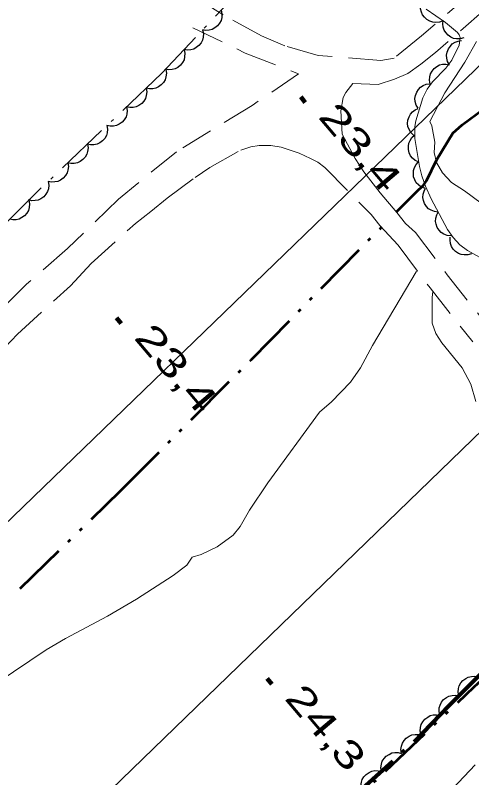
# Model space of a CAD drawing. Extents: x 386081 to 389416, y 5130568 to 5134082.
# Drawn here: x 387747.5 to 387798.1, y 5131418.1 to 5131502.7 of the extents above; entities that cross this region are included whole.
import ezdxf

# ---------------------------------------------------------------- set-up
doc = ezdxf.new("R2010")
doc.units = 0
doc.header["$LTSCALE"] = 1.2
for name, pattern in [('DASH_DOUBLE_DOT', [9.2, 5, -1.2, 0.3, -1.2, 0.3, -1.2]), ('DOT_DASHED', [7.7, 5, -1.2, 0.3, -1.2]), ('MEDIUM_DASHED', [4.5, 3, -1.5])]:
    doc.linetypes.add(name, pattern=pattern)
for name, color, linetype, lineweight in [('19', 7, 'Continuous', 13), ('2', 7, 'Continuous', 13), ('3', 7, 'Continuous', 140), ('36', 7, 'Continuous', 13), ('4', 7, 'DASH_DOUBLE_DOT', 53), ('44', 7, 'Continuous', 25)]:
    doc.layers.add(name, color=color, linetype=linetype, lineweight=lineweight)

msp = doc.modelspace()

# ---------------------------------------------------------------- linework, layer by layer
at = {"layer": '19', "linetype": 'MEDIUM_DASHED'}
for points in [[(387891.17, 5131584.8), (387871.53, 5131565.65), (387843.36, 5131537.66), (387838.03, 5131532.12), (387834.66, 5131529), (387826.8, 5131524.2), (387820.42, 5131520.69), (387810.88, 5131515.18), (387806.06, 5131511.73), (387802.25, 5131508.72), (387792.56, 5131500.37), (387789.5, 5131497.9), (387788.02, 5131497.63), (387781.1, 5131498.19), (387777.39, 5131499.25), (387774.79, 5131500.38), (387770.54, 5131502.69), (387768.39, 5131504.09)], [(387803.64, 5131506.87), (387794.1, 5131498.53), (387792.48, 5131497.22), (387791.03, 5131496.18), (387789.54, 5131495.55), (387787.75, 5131494.98), (387784.92, 5131495.09), (387784.17, 5131494.07), (387783.86, 5131493.52), (387783.6, 5131492.07), (387783.75, 5131489.45), (387785.18, 5131486.75), (387786.14, 5131485.28), (387787.95, 5131482.94), (387789.82, 5131480.79), (387790.78, 5131479.56), (387791.88, 5131478.55), (387795.4, 5131473.87), (387799.98, 5131468.05)], [(387767.18, 5131501.26), (387773.01, 5131498.47), (387778.91, 5131496.16), (387773.75, 5131492.65), (387765.37, 5131487.52), (387758.94, 5131482.24), (387753.31, 5131476.77), (387748.74, 5131472.81), (387742, 5131466.14), (387739.04, 5131463.38), (387736.82, 5131461.46), (387733.23, 5131457.86), (387731.56, 5131456.36), (387722.08, 5131446.83), (387716.52, 5131440.82), (387705.78, 5131430.39), (387701.56, 5131426.6), (387699.09, 5131424.2), (387693.91, 5131419.41), (387689.35, 5131414.74)], [(387745.59, 5131465.06), (387747.75, 5131467.29), (387753.62, 5131472.63), (387755.91, 5131475.1), (387760.82, 5131479.55), (387762.55, 5131480.87), (387764.34, 5131482.37), (387767.43, 5131484.65), (387769.09, 5131485.78), (387772.51, 5131487.7), (387773.61, 5131488.05), (387774.53, 5131488.22), (387775.84, 5131488.22), (387777, 5131488.02), (387778.97, 5131487.34), (387780.25, 5131486.77), (387781.04, 5131486.34), (387781.83, 5131485.78), (387786.96, 5131480.55), (387787.92, 5131479.32), (387789.94, 5131477.13), (387793.49, 5131472.41), (387798.22, 5131466.41)], [(387798.51, 5131419.49), (387792.91, 5131413.57)]]:
    msp.add_lwpolyline(points, dxfattribs=at)
at = {"layer": '2'}
for points in [[(387798.64, 5131499.76), (387797.35, 5131497.44), (387795.13, 5131494.05), (387793.48, 5131490.88), (387793.68, 5131490.4), (387794.03, 5131488.59), (387793.95, 5131487.44), (387794.22, 5131486.32), (387794.87, 5131485.16), (387795.88, 5131484.09), (387797.31, 5131483.17), (387802.02, 5131479.69)], [(387733.29, 5131417.89), (387739.83, 5131423.64), (387743.41, 5131426.99), (387745.44, 5131428.6), (387750.92, 5131432.24), (387753.07, 5131433.49), (387757.74, 5131435.98), (387760.94, 5131437.88), (387765, 5131440.5), (387766.54, 5131441.64), (387767.12, 5131442.53), (387768.11, 5131442.82), (387769.89, 5131443.69), (387771.65, 5131444.96), (387772.45, 5131445.94), (387773.47, 5131447.76), (387775.52, 5131450.78), (387781.23, 5131458.62), (387782.58, 5131459.76), (387784.66, 5131461.94), (387785.78, 5131463.55), (387787.12, 5131466), (387791.94, 5131474.18), (387792.11, 5131474.25)], [(387793.8, 5131472.02), (387793.72, 5131471.34), (387793.72, 5131468.48), (387794.13, 5131467.33), (387794.81, 5131466.32), (387797.05, 5131463.54), (387798.01, 5131461.74), (387798.58, 5131459.8)]]:
    msp.add_lwpolyline(points, dxfattribs=at)
at = {"layer": '3'}
for p, q in [((387779.15, 5131493.59), (387779.66, 5131492.98)), ((387758.73, 5131469.07), (387759.24, 5131468.46)), ((387775.43, 5131429.05), (387775.94, 5131428.44))]:
    msp.add_line(p, q, dxfattribs=at)
at = {"layer": '36', "lineweight": 25}
for points in [[(387556.24, 5131263.48), (387630.23, 5131333.84), (387913.32, 5131607.74), (388190.17, 5131875.78), (388476.11, 5132152.28), (388734, 5132401.95), (388752.8, 5132419.88)], [(388771.01, 5132397.91), (388761.9, 5132388.83), (388496, 5132131.53), (388210.06, 5131855.46), (387933.77, 5131587.05), (387650.79, 5131312.73), (387574.6, 5131241.62)]]:
    msp.add_lwpolyline(points, dxfattribs=at)
at = {"layer": '4'}
for points in [[(387789.78, 5131480.84), (387791.94, 5131483.03), (387792.77, 5131483.79), (387793.09, 5131484.29), (387794.24, 5131486.65), (387796.03, 5131489.57), (387797.04, 5131490.5), (387799.46, 5131492.29), (387805.59, 5131496.4), (387806.62, 5131496.69), (387810.13, 5131497.3), (387812.53, 5131497.36), (387813.98, 5131497.03), (387816.12, 5131496.13), (387817.85, 5131495.76), (387818.67, 5131496.05), (387821.84, 5131497.9)], [(387748.05, 5131439.05), (387759.21, 5131449.93), (387773.69, 5131464.48), (387788.1, 5131479.13)], [(387763.5, 5131395.79), (387780.56, 5131411.18), (387798.38, 5131428.13), (387813.36, 5131441.88), (387819.18, 5131446.93), (387823.08, 5131450.73), (387825.56, 5131455.34), (387826.49, 5131458.07)]]:
    msp.add_lwpolyline(points, dxfattribs=at)
at = {"layer": '44', "linetype": 'DOT_DASHED', "lineweight": 13}
for points in [[(387773.8, 5131506.92), (387763.77, 5131496.24), (387749.77, 5131482.91), (387739.1, 5131472.26)], [(387800.26, 5131475.08), (387797.64, 5131476.55), (387796.81, 5131477.2), (387796.07, 5131478), (387795.43, 5131478.9), (387793.62, 5131482.3), (387792.99, 5131483.68), (387792.57, 5131484.84), (387792.31, 5131485.88), (387791.81, 5131488.97), (387791.82, 5131490.3), (387791.93, 5131490.93), (387792.71, 5131493.5), (387793.16, 5131494.46), (387793.75, 5131495.28), (387795.23, 5131496.79), (387795.9, 5131497.66), (387796.72, 5131499.34), (387796.83, 5131500.18), (387796.72, 5131500.5), (387796.52, 5131500.76), (387795.2, 5131501.86), (387793.07, 5131503.32)]]:
    msp.add_lwpolyline(points, dxfattribs=at)
at = {"layer": '44'}
for points in [[(387794.93, 5131502.05), (387794.54, 5131501.89), (387794.13, 5131501.86), (387793.8, 5131501.88), (387793.47, 5131502), (387793.15, 5131502.18), (387792.87, 5131502.45), (387792.66, 5131502.7), (387792.53, 5131503.02), (387792.45, 5131503.38), (387792.45, 5131503.74)], [(387770.33, 5131503.22), (387770.42, 5131502.82), (387770.39, 5131502.41), (387770.32, 5131502.09), (387770.16, 5131501.78), (387769.93, 5131501.49), (387769.62, 5131501.26), (387769.34, 5131501.09), (387769, 5131501.01), (387768.63, 5131500.98), (387768.27, 5131501.04)], [(387797.25, 5131500.15), (387796.85, 5131500.04), (387796.44, 5131500.04), (387796.11, 5131500.09), (387795.8, 5131500.24), (387795.49, 5131500.45), (387795.24, 5131500.74), (387795.06, 5131501.01), (387794.96, 5131501.35), (387794.91, 5131501.71), (387794.94, 5131502.07)], [(387768.27, 5131501.04), (387768.37, 5131500.63), (387768.34, 5131500.22), (387768.27, 5131499.9), (387768.1, 5131499.59), (387767.87, 5131499.3), (387767.57, 5131499.07), (387767.29, 5131498.9), (387766.95, 5131498.82), (387766.58, 5131498.79), (387766.22, 5131498.85)], [(387795.65, 5131497.15), (387795.44, 5131497.51), (387795.35, 5131497.91), (387795.32, 5131498.24), (387795.39, 5131498.58), (387795.52, 5131498.93), (387795.75, 5131499.24), (387795.96, 5131499.48), (387796.27, 5131499.66), (387796.61, 5131499.8), (387796.97, 5131499.85)], [(387766.22, 5131498.85), (387766.31, 5131498.44), (387766.28, 5131498.04), (387766.22, 5131497.71), (387766.05, 5131497.4), (387765.82, 5131497.11), (387765.51, 5131496.88), (387765.24, 5131496.71), (387764.89, 5131496.63), (387764.52, 5131496.61), (387764.17, 5131496.66)], [(387793.5, 5131495.03), (387793.42, 5131495.44), (387793.46, 5131495.84), (387793.53, 5131496.16), (387793.71, 5131496.47), (387793.94, 5131496.75), (387794.25, 5131496.98), (387794.53, 5131497.14), (387794.88, 5131497.22), (387795.25, 5131497.23), (387795.6, 5131497.17)], [(387764.19, 5131496.64), (387764.26, 5131496.23), (387764.21, 5131495.82), (387764.12, 5131495.51), (387763.94, 5131495.21), (387763.69, 5131494.93), (387763.37, 5131494.71), (387763.09, 5131494.56), (387762.74, 5131494.5), (387762.37, 5131494.49), (387762.02, 5131494.57)], [(387792.17, 5131492.34), (387791.95, 5131492.7), (387791.85, 5131493.09), (387791.82, 5131493.42), (387791.88, 5131493.77), (387792.01, 5131494.11), (387792.23, 5131494.43), (387792.44, 5131494.67), (387792.74, 5131494.86), (387793.08, 5131495), (387793.44, 5131495.05)], [(387762.02, 5131494.57), (387762.09, 5131494.16), (387762.03, 5131493.76), (387761.95, 5131493.44), (387761.76, 5131493.14), (387761.52, 5131492.86), (387761.2, 5131492.65), (387760.91, 5131492.49), (387760.57, 5131492.43), (387760.2, 5131492.43), (387759.84, 5131492.5)], [(387759.84, 5131492.5), (387759.91, 5131492.09), (387759.86, 5131491.69), (387759.78, 5131491.37), (387759.59, 5131491.07), (387759.35, 5131490.79), (387759.03, 5131490.58), (387758.74, 5131490.42), (387758.39, 5131490.36), (387758.02, 5131490.36), (387757.67, 5131490.43)], [(387791.66, 5131489.36), (387791.35, 5131489.65), (387791.16, 5131490), (387791.04, 5131490.31), (387791.01, 5131490.66), (387791.04, 5131491.03), (387791.17, 5131491.39), (387791.31, 5131491.68), (387791.55, 5131491.94), (387791.84, 5131492.16), (387792.17, 5131492.31)], [(387757.67, 5131490.43), (387757.74, 5131490.02), (387757.69, 5131489.62), (387757.6, 5131489.3), (387757.42, 5131489), (387757.17, 5131488.72), (387756.86, 5131488.51), (387756.57, 5131488.36), (387756.22, 5131488.29), (387755.85, 5131488.29), (387755.5, 5131488.37)], [(387792.23, 5131486.38), (387791.85, 5131486.55), (387791.55, 5131486.82), (387791.33, 5131487.07), (387791.19, 5131487.39), (387791.1, 5131487.75), (387791.1, 5131488.14), (387791.14, 5131488.46), (387791.28, 5131488.78), (387791.49, 5131489.09), (387791.75, 5131489.34)], [(387755.5, 5131488.37), (387755.57, 5131487.95), (387755.52, 5131487.55), (387755.43, 5131487.23), (387755.25, 5131486.93), (387755, 5131486.65), (387754.68, 5131486.44), (387754.4, 5131486.29), (387754.05, 5131486.22), (387753.68, 5131486.22), (387753.33, 5131486.3)], [(387753.33, 5131486.3), (387753.4, 5131485.88), (387753.34, 5131485.48), (387753.26, 5131485.16), (387753.07, 5131484.86), (387752.83, 5131484.59), (387752.51, 5131484.37), (387752.22, 5131484.22), (387751.88, 5131484.16), (387751.51, 5131484.15), (387751.15, 5131484.23)], [(387792.92, 5131483.46), (387792.52, 5131483.6), (387792.2, 5131483.84), (387791.96, 5131484.08), (387791.79, 5131484.38), (387791.67, 5131484.73), (387791.64, 5131485.12), (387791.65, 5131485.44), (387791.77, 5131485.77), (387791.95, 5131486.1), (387792.19, 5131486.37)], [(387751.15, 5131484.23), (387751.22, 5131483.82), (387751.17, 5131483.41), (387751.09, 5131483.09), (387750.9, 5131482.79), (387750.66, 5131482.52), (387750.34, 5131482.3), (387750.05, 5131482.15), (387749.7, 5131482.09), (387749.33, 5131482.08), (387748.98, 5131482.16)], [(387794.41, 5131480.82), (387793.99, 5131480.87), (387793.62, 5131481.02), (387793.33, 5131481.19), (387793.09, 5131481.45), (387792.89, 5131481.76), (387792.77, 5131482.12), (387792.7, 5131482.44), (387792.73, 5131482.79), (387792.83, 5131483.15), (387793, 5131483.47)], [(387749, 5131482.14), (387749.08, 5131481.73), (387749.04, 5131481.33), (387748.96, 5131481.01), (387748.78, 5131480.7), (387748.54, 5131480.42), (387748.23, 5131480.2), (387747.94, 5131480.04), (387747.6, 5131479.97), (387747.23, 5131479.95), (387746.88, 5131480.02)], [(387795.82, 5131478.17), (387795.4, 5131478.22), (387795.03, 5131478.38), (387794.74, 5131478.54), (387794.5, 5131478.8), (387794.3, 5131479.11), (387794.18, 5131479.48), (387794.11, 5131479.79), (387794.14, 5131480.14), (387794.24, 5131480.5), (387794.41, 5131480.82)], [(387798.09, 5131476.2), (387797.7, 5131476.07), (387797.29, 5131476.06), (387796.96, 5131476.1), (387796.64, 5131476.24), (387796.33, 5131476.44), (387796.07, 5131476.72), (387795.88, 5131476.99), (387795.76, 5131477.32), (387795.71, 5131477.69), (387795.73, 5131478.05)], [(387796.68, 5131427.13), (387796.6, 5131427.54), (387796.64, 5131427.94), (387796.72, 5131428.26), (387796.9, 5131428.57), (387797.13, 5131428.85), (387797.45, 5131429.07), (387797.73, 5131429.23), (387798.08, 5131429.3), (387798.45, 5131429.32), (387798.8, 5131429.25)], [(387794.58, 5131424.99), (387794.49, 5131425.39), (387794.52, 5131425.8), (387794.6, 5131426.12), (387794.77, 5131426.43), (387795, 5131426.72), (387795.31, 5131426.95), (387795.59, 5131427.11), (387795.93, 5131427.19), (387796.3, 5131427.21), (387796.66, 5131427.15)], [(387792.5, 5131422.83), (387792.41, 5131423.23), (387792.44, 5131423.64), (387792.52, 5131423.96), (387792.69, 5131424.27), (387792.92, 5131424.56), (387793.23, 5131424.78), (387793.51, 5131424.95), (387793.85, 5131425.03), (387794.22, 5131425.05), (387794.58, 5131424.99)], [(387790.32, 5131420.76), (387790.26, 5131421.17), (387790.33, 5131421.57), (387790.42, 5131421.89), (387790.61, 5131422.19), (387790.86, 5131422.46), (387791.19, 5131422.66), (387791.48, 5131422.81), (387791.83, 5131422.86), (387792.2, 5131422.86), (387792.55, 5131422.77)], [(387788.1, 5131418.75), (387788.04, 5131419.16), (387788.1, 5131419.56), (387788.2, 5131419.88), (387788.39, 5131420.17), (387788.64, 5131420.44), (387788.96, 5131420.65), (387789.25, 5131420.8), (387789.6, 5131420.85), (387789.97, 5131420.84), (387790.32, 5131420.76)], [(387785.87, 5131416.74), (387785.81, 5131417.15), (387785.88, 5131417.55), (387785.97, 5131417.87), (387786.16, 5131418.16), (387786.41, 5131418.43), (387786.74, 5131418.64), (387787.03, 5131418.78), (387787.38, 5131418.84), (387787.75, 5131418.83), (387788.1, 5131418.75)]]:
    msp.add_lwpolyline(points, dxfattribs=at)
at = {"layer": '44', "linetype": 'DOT_DASHED', "lineweight": 90}
msp.add_lwpolyline([(387771.19, 5131403.46), (387791.74, 5131422.04), (387795.63, 5131426.08), (387808.68, 5131439.13)], dxfattribs=at)

# ---------------------------------------------------------------- texts
at = {"layer": '3'}
for s, width, p in [('23,4   ', 1.45, (387780.98, 5131491.37)), ('23,4   ', 1.45, (387760.56, 5131466.85)), ('24,3   ', 1.4, (387777.26, 5131426.83))]:
    msp.add_text(s, height=3, rotation=310.294, dxfattribs=dict(at, width=width)).set_placement(p)

doc.saveas('drawing.dxf')
